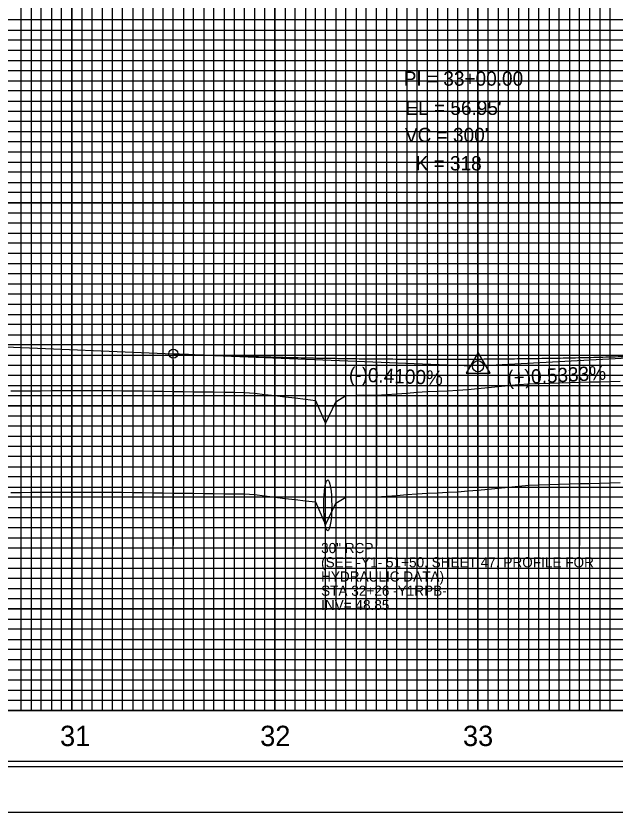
# Model space of a CAD drawing. Extents: x 2345490 to 2436403, y 465165 to 573888.
# Drawn here: x 2413967.8 to 2414262.8, y 549214.2 to 549606.1 of the extents above; entities that cross this region are included whole.
import ezdxf

# ---------------------------------------------------------------- set-up
doc = ezdxf.new("R2010")
doc.units = 0
for name, color, linetype in [('Old_Level_1', 7, 'Continuous'), ('Old_Level_18', 7, 'Continuous'), ('Old_Level_2', 7, 'Continuous'), ('Old_Level_3', 7, 'Continuous'), ('Old_Level_41', 7, 'Continuous'), ('Old_Level_42', 7, 'Continuous'), ('Old_Level_43', 7, 'Continuous'), ('Old_Level_50', 7, 'Continuous'), ('Old_Level_51', 7, 'Continuous'), ('Old_Level_57', 7, 'Continuous'), ('Old_Level_63', 7, 'Continuous')]:
    doc.layers.add(name, color=color, linetype=linetype)

msp = doc.modelspace()

# ---------------------------------------------------------------- linework, layer by layer
at = {"layer": 'Old_Level_1'}
msp.add_lwpolyline([(2413965.325, 549371.49325), (2413970.325, 549371.55975), (2413975.325, 549371.612), (2413980.325, 549371.625), (2413985.325, 549371.638), (2413990.325, 549371.651), (2413995.325, 549371.664), (2414000.325, 549371.692), (2414005.325, 549371.70775), (2414010.325, 549371.6715), (2414015.325, 549371.63525), (2414020.325, 549371.599), (2414025.325, 549371.56), (2414030.325, 549371.48125), (2414035.325, 549371.40225), (2414040.325, 549371.3235), (2414045.325, 549371.24475), (2414050.325, 549371.167), (2414055.325, 549371.105), (2414060.325, 549371.04275), (2414065.325, 549370.98075), (2414070.325, 549370.9185), (2414075.325, 549370.8565), (2414080.325, 549370.79425), (2414085.325, 549370.4365), (2414090.325, 549369.82675), (2414095.325, 549369.21725), (2414100.325, 549368.6075), (2414105.325, 549368.04075), (2414110.325, 549367.45775), (2414115.325, 549366.863), (2414120.325, 549355.51975), (2414125.325, 549366.207), (2414130.325, 549369.279), (2414135.325, 549369.47275), (2414140.325, 549369.3665), (2414145.325, 549369.42375), (2414150.325, 549369.7555), (2414155.325, 549370.0955), (2414160.325, 549370.45825), (2414165.325, 549370.821), (2414170.325, 549371.17375), (2414175.325, 549371.396), (2414180.325, 549371.61825), (2414185.325, 549371.8405), (2414190.325, 549372.24575), (2414195.325, 549372.71475), (2414200.325, 549373.184), (2414205.325, 549373.65325), (2414210.325, 549374.12225), (2414215.325, 549374.6765), (2414220.325, 549375.038), (2414225.325, 549375.217), (2414230.325, 549375.376), (2414235.325, 549375.535), (2414240.325, 549375.694), (2414245.325, 549375.85275), (2414250.325, 549375.96725), (2414255.325, 549376.051), (2414260.325, 549376.18375), (2414265.325, 549376.34775)], dxfattribs=at)
at = {"layer": 'Old_Level_18'}
msp.add_lwpolyline([(2415145.325, 550289.1715), (2413645.325, 550289.1715), (2413645.325, 549239.1715), (2415145.325, 549239.1715)], close=True, dxfattribs=at)
at = {"layer": 'Old_Level_2'}
for p, q in [((2413845.325, 549448.0215), (2414045.325, 549439.8215)), ((2414045.325, 549439.8215), (2414192.5775, 549433.784)), ((2414345.325, 549441.6715), (2414198.07125, 549433.81775))]:
    msp.add_line(p, q, dxfattribs=at)
msp.add_lwpolyline([(2414189.51925, 549430.2205), (2414201.26175, 549430.2205), (2414195.39075, 549440.34625)], close=True, dxfattribs=at)
for centre, radius in [((2414045.325, 549439.8215), 2.25), ((2414195.325, 549433.6715), 2.75), ((2414195.325, 549433.6715), 2.75)]:
    msp.add_circle(centre, radius, dxfattribs=at)
msp.add_spline([(2414045.325, 549439.8215), (2414051.325, 549439.581), (2414057.325, 549439.352), (2414063.325, 549439.13425), (2414069.325, 549438.928), (2414075.325, 549438.733), (2414081.325, 549438.54925), (2414087.325, 549438.37675), (2414093.325, 549438.2155), (2414099.325, 549438.06575), (2414105.325, 549437.9275), (2414111.325, 549437.80025), (2414117.325, 549437.6845), (2414123.325, 549437.58), (2414129.325, 549437.48675), (2414135.325, 549437.405), (2414141.325, 549437.33425), (2414147.325, 549437.275), (2414153.325, 549437.22725), (2414159.325, 549437.19075), (2414165.325, 549437.1655), (2414171.325, 549437.1515), (2414177.325, 549437.14875), (2414183.325, 549437.1575), (2414189.325, 549437.1775), (2414195.325, 549437.209), (2414201.325, 549437.2515), (2414207.325, 549437.3055), (2414213.325, 549437.37075), (2414219.325, 549437.4475), (2414225.325, 549437.5355), (2414231.325, 549437.63475), (2414237.325, 549437.74525), (2414243.325, 549437.867), (2414249.325, 549438.00025), (2414255.325, 549438.145), (2414261.325, 549438.30075), (2414267.325, 549438.468), (2414273.325, 549438.6465), (2414279.325, 549438.83625), (2414285.325, 549439.0375), (2414291.325, 549439.24975), (2414297.325, 549439.4735), (2414303.325, 549439.70875), (2414309.325, 549439.95525), (2414315.325, 549440.213), (2414321.325, 549440.482), (2414327.325, 549440.76225), (2414333.325, 549441.054), (2414339.325, 549441.357), (2414345.325, 549441.6715)], degree=3, dxfattribs=at)
at = {"layer": 'Old_Level_3'}
msp.add_ellipse((2414121.325, 549365.1715), major_axis=(0, 12.5), ratio=0.157426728, dxfattribs=at)
at = {"layer": 'Old_Level_41'}
msp.add_line((2415145.325, 549264.1715), (2413645.325, 549264.1715), dxfattribs=at)
for points in [[(2413970.325, 550289.1715), (2413970.325, 549264.1715), (2414020.325, 549264.1715), (2414020.325, 550289.1715)], [(2413995.325, 550289.1715), (2413995.325, 549264.1715), (2414045.325, 549264.1715), (2414045.325, 550289.1715)], [(2414070.325, 550289.1715), (2414070.325, 549264.1715), (2414120.325, 549264.1715), (2414120.325, 550289.1715)], [(2414095.325, 550289.1715), (2414095.325, 549264.1715), (2414145.325, 549264.1715), (2414145.325, 550289.1715)], [(2414170.325, 550289.1715), (2414170.325, 549264.1715), (2414220.325, 549264.1715), (2414220.325, 550289.1715)], [(2414195.325, 550289.1715), (2414195.325, 549264.1715), (2414245.325, 549264.1715), (2414245.325, 550289.1715)], [(2415145.325, 549589.1715), (2413645.325, 549589.1715), (2413645.325, 549539.1715), (2415145.325, 549539.1715)], [(2415145.325, 549514.1715), (2413645.325, 549514.1715), (2413645.325, 549564.1715), (2415145.325, 549564.1715)], [(2415145.325, 549489.1715), (2413645.325, 549489.1715), (2413645.325, 549439.1715), (2415145.325, 549439.1715)], [(2415145.325, 549389.1715), (2413645.325, 549389.1715), (2413645.325, 549339.1715), (2415145.325, 549339.1715)], [(2415145.325, 549314.1715), (2413645.325, 549314.1715), (2413645.325, 549364.1715), (2415145.325, 549364.1715)], [(2415145.325, 549289.1715), (2413645.325, 549289.1715)]]:
    msp.add_lwpolyline(points, dxfattribs=at)
at = {"layer": 'Old_Level_42'}
msp.add_lwpolyline([(2415145.325, 549414.1715), (2413645.325, 549414.1715), (2413645.325, 549464.1715), (2415145.325, 549464.1715)], dxfattribs=at)
at = {"layer": 'Old_Level_43'}
for points in [[(2413975.325, 550289.1715), (2413975.325, 549264.1715), (2413980.325, 549264.1715), (2413980.325, 550289.1715)], [(2413985.325, 550289.1715), (2413985.325, 549264.1715), (2413990.325, 549264.1715), (2413990.325, 550289.1715)], [(2414000.325, 550289.1715), (2414000.325, 549264.1715), (2414005.325, 549264.1715), (2414005.325, 550289.1715)], [(2414010.325, 550289.1715), (2414010.325, 549264.1715), (2414015.325, 549264.1715), (2414015.325, 550289.1715)], [(2414025.325, 550289.1715), (2414025.325, 549264.1715), (2414040.325, 549264.1715), (2414040.325, 550289.1715)], [(2414030.325, 550289.1715), (2414030.325, 549264.1715), (2414035.325, 549264.1715), (2414035.325, 550289.1715)], [(2414030.325, 550288.5715), (2414030.325, 549264.1715), (2414035.325, 549264.1715), (2414035.325, 550288.5715)], [(2414050.325, 550289.1715), (2414050.325, 549264.1715), (2414055.325, 549264.1715), (2414055.325, 550289.1715)], [(2414060.325, 550289.1715), (2414060.325, 549264.1715), (2414065.325, 549264.1715), (2414065.325, 550289.1715)], [(2414075.325, 550289.1715), (2414075.325, 549264.1715), (2414080.325, 549264.1715), (2414080.325, 550289.1715)], [(2414085.325, 550289.1715), (2414085.325, 549264.1715), (2414090.325, 549264.1715), (2414090.325, 550289.1715)], [(2414100.325, 550289.1715), (2414100.325, 549264.1715), (2414105.325, 549264.1715), (2414105.325, 550289.1715)], [(2414110.325, 550289.1715), (2414110.325, 549264.1715), (2414115.325, 549264.1715), (2414115.325, 550289.1715)], [(2414125.325, 550289.1715), (2414125.325, 549264.1715), (2414130.325, 549264.1715), (2414130.325, 550289.1715)], [(2414135.325, 550289.1715), (2414135.325, 549264.1715), (2414140.325, 549264.1715), (2414140.325, 550289.1715)], [(2414150.325, 550289.1715), (2414150.325, 549264.1715), (2414155.325, 549264.1715), (2414155.325, 550289.1715)], [(2414160.325, 550289.1715), (2414160.325, 549264.1715), (2414165.325, 549264.1715), (2414165.325, 550289.1715)], [(2414175.325, 550289.1715), (2414175.325, 549264.1715)], [(2414180.325, 550289.1715), (2414180.325, 549264.1715), (2414185.325, 549264.1715), (2414185.325, 550289.1715), (2414190.325, 550289.1715), (2414190.325, 549264.1715), (2414200.325, 549264.1715), (2414200.325, 550289.1715), (2414205.325, 550289.1715), (2414205.325, 549264.1715), (2414210.325, 549264.1715), (2414210.325, 550289.1715), (2414215.325, 550289.1715), (2414215.325, 549264.1715)], [(2414225.325, 549264.1715), (2414225.325, 550289.1715)], [(2414230.325, 550289.1715), (2414230.325, 549264.1715), (2414235.325, 549264.1715), (2414235.325, 550289.1715)], [(2414240.325, 550289.1715), (2414240.325, 549264.1715), (2414250.325, 549264.1715), (2414250.325, 550289.1715)], [(2414255.325, 550289.1715), (2414255.325, 549264.1715), (2414255.325, 549264.1715), (2414260.325, 549264.1715), (2414260.325, 550289.1715)], [(2415095.325, 549604.1715), (2413695.325, 549604.1715), (2413695.325, 549599.1715), (2415095.325, 549599.1715)], [(2415095.325, 549594.1715), (2413695.325, 549594.1715), (2413695.325, 549584.1715), (2415095.325, 549584.1715)], [(2415095.325, 549579.1715), (2413695.325, 549579.1715), (2413695.325, 549574.1715), (2415095.325, 549574.1715)], [(2415095.325, 549569.1715), (2413695.325, 549569.1715), (2413695.325, 549559.1715), (2415095.325, 549559.1715)], [(2415095.325, 549554.1715), (2413695.325, 549554.1715), (2413695.325, 549549.1715), (2415095.325, 549549.1715)], [(2415095.325, 549544.1715), (2413695.325, 549544.1715), (2413695.325, 549534.1715), (2415095.325, 549534.1715)], [(2415095.325, 549529.1715), (2413695.325, 549529.1715), (2413695.325, 549524.1715), (2415095.325, 549524.1715)], [(2415095.325, 549519.1715), (2413695.325, 549519.1715), (2413695.325, 549509.1715), (2415095.325, 549509.1715)], [(2415095.325, 549504.1715), (2413695.325, 549504.1715), (2413695.325, 549499.1715), (2415095.325, 549499.1715)], [(2415095.325, 549494.1715), (2413695.325, 549494.1715), (2413695.325, 549484.1715), (2415095.325, 549484.1715)], [(2415095.325, 549479.1715), (2413695.325, 549479.1715), (2413695.325, 549474.1715), (2415095.325, 549474.1715)], [(2415095.325, 549469.1715), (2413695.325, 549469.1715)], [(2413695.325, 549459.1715), (2415095.325, 549459.1715)], [(2415095.325, 549454.1715), (2413695.325, 549454.1715), (2413695.325, 549449.1715), (2415095.325, 549449.1715)], [(2415095.325, 549444.1715), (2413695.325, 549444.1715)], [(2413695.325, 549434.1715), (2415095.325, 549434.1715)], [(2415095.325, 549429.1715), (2413695.325, 549429.1715), (2413695.325, 549424.1715), (2415095.325, 549424.1715)], [(2415095.325, 549419.1715), (2413695.325, 549419.1715), (2413695.325, 549409.1715), (2415095.325, 549409.1715)], [(2415095.325, 549404.1715), (2413695.325, 549404.1715), (2413695.325, 549399.1715), (2415095.325, 549399.1715)], [(2415095.325, 549394.1715), (2413695.325, 549394.1715), (2413695.325, 549384.1715), (2415095.325, 549384.1715)], [(2415095.325, 549379.1715), (2413695.325, 549379.1715), (2413695.325, 549374.1715), (2415095.325, 549374.1715)], [(2415095.325, 549369.1715), (2413695.325, 549369.1715), (2413695.325, 549359.1715), (2415095.325, 549359.1715)], [(2415095.325, 549354.1715), (2413695.325, 549354.1715), (2413695.325, 549349.1715), (2415095.325, 549349.1715)], [(2415095.325, 549344.1715), (2413695.325, 549344.1715), (2413695.325, 549334.1715), (2415095.325, 549334.1715)], [(2415095.325, 549329.1715), (2413695.325, 549329.1715), (2413695.325, 549324.1715), (2415095.325, 549324.1715)], [(2415095.325, 549319.1715), (2413695.325, 549319.1715), (2413695.325, 549309.1715), (2415095.325, 549309.1715)], [(2415095.325, 549304.1715), (2413695.325, 549304.1715), (2413695.325, 549299.1715), (2415095.325, 549299.1715)], [(2415095.325, 549294.1715), (2413695.325, 549294.1715), (2413695.325, 549284.1715), (2415095.325, 549284.1715)], [(2415095.325, 549279.1715), (2413695.325, 549279.1715), (2413695.325, 549274.1715), (2415095.325, 549274.1715)], [(2415095.325, 549269.1715), (2413695.325, 549269.1715)]]:
    msp.add_lwpolyline(points, dxfattribs=at)
at = {"layer": 'Old_Level_50'}
msp.add_lwpolyline([(2415157.825, 550291.7215), (2413491.325, 550291.7215), (2413491.325, 549236.6215), (2415157.825, 549236.6215)], close=True, dxfattribs=at)
at = {"layer": 'Old_Level_51'}
msp.add_lwpolyline([(2415162.325, 550314.1715), (2413478.325, 550314.1715), (2413478.325, 549214.1715), (2415162.325, 549214.1715)], close=True, dxfattribs=at)
at = {"layer": 'Old_Level_57'}
for p, q in [((2413995.32475, 549264.27175), (2413995.32475, 549814.27175)), ((2413995.32475, 549264.17175), (2413995.32475, 549814.17175)), ((2414095.32475, 549264.27175), (2414095.32475, 549814.27175)), ((2414095.32475, 549264.27175), (2414095.32475, 549814.27175)), ((2414095.32475, 549264.17175), (2414095.32475, 549814.17175)), ((2414195.32475, 549264.27175), (2414195.32475, 549814.27175)), ((2414195.32475, 549264.17175), (2414195.32475, 549814.17175)), ((2410845.32525, 549564.17175), (2414495.32475, 549564.17175)), ((2410845.32525, 549514.17175), (2414495.32475, 549514.17175)), ((2410845.32525, 549464.17175), (2414495.32475, 549464.17175)), ((2410845.32525, 549414.17175), (2414495.32475, 549414.17175)), ((2410845.32525, 549364.17175), (2414495.32475, 549364.17175)), ((2410845.325, 549314.17175), (2414495.32475, 549314.17175)), ((2410845.32525, 549264.17175), (2414495.32475, 549264.17175))]:
    msp.add_line(p, q, dxfattribs=at)
at = {"layer": 'Old_Level_63'}
for p, q in [((2413995.325, 549450.3215), (2413995.325, 549570.28375)), ((2414045.325, 549445.6215), (2414045.325, 549570.28375)), ((2414095.325, 549441.7115), (2414095.325, 549570.28375)), ((2414145.325, 549439.0815), (2414145.325, 549570.28375)), ((2414195.325, 549438.2515), (2414195.325, 549570.28375)), ((2414245.325, 549438.6215), (2414245.325, 549570.28375)), ((2413995.325, 549438.6115), (2413995.325, 549345.366)), ((2414045.325, 549436.8915), (2414045.325, 549345.366)), ((2414095.325, 549435.5115), (2414095.325, 549345.366)), ((2414195.325, 549435.6315), (2414195.325, 549345.366)), ((2414245.325, 549437.1415), (2414245.325, 549345.366)), ((2414145.325, 549434.9615), (2414145.325, 549345.366)), ((2410895.325, 549264.1715), (2414450.7345, 549264.1715))]:
    msp.add_line(p, q, dxfattribs=at)
msp.add_lwpolyline([(2413965.325, 549421.49325), (2413970.325, 549421.55975), (2413975.325, 549421.612), (2413980.325, 549421.625), (2413985.325, 549421.638), (2413990.325, 549421.651), (2413995.325, 549421.664), (2414000.325, 549421.692), (2414005.325, 549421.70775), (2414010.325, 549421.6715), (2414015.325, 549421.63525), (2414020.325, 549421.599), (2414025.325, 549421.56), (2414030.325, 549421.48125), (2414035.325, 549421.40225), (2414040.325, 549421.3235), (2414045.325, 549421.24475), (2414050.325, 549421.167), (2414055.325, 549421.105), (2414060.325, 549421.04275), (2414065.325, 549420.98075), (2414070.325, 549420.9185), (2414075.325, 549420.8565), (2414080.325, 549420.79425), (2414085.325, 549420.4365), (2414090.325, 549419.82675), (2414095.325, 549419.21725), (2414100.325, 549418.6075), (2414105.325, 549418.04075), (2414110.325, 549417.45775), (2414115.325, 549416.863), (2414120.325, 549405.51975), (2414125.325, 549416.207), (2414130.325, 549419.279), (2414135.325, 549419.47275), (2414140.325, 549419.3665), (2414145.325, 549419.42375), (2414150.325, 549419.7555), (2414155.325, 549420.0955), (2414160.325, 549420.45825), (2414165.325, 549420.821), (2414170.325, 549421.17375), (2414175.325, 549421.396), (2414180.325, 549421.61825), (2414185.325, 549421.8405), (2414190.325, 549422.24575), (2414195.325, 549422.71475), (2414200.325, 549423.184), (2414205.325, 549423.65325), (2414210.325, 549424.12225), (2414215.325, 549424.6765), (2414220.325, 549425.038), (2414225.325, 549425.217), (2414230.325, 549425.376), (2414235.325, 549425.535), (2414240.325, 549425.694), (2414245.325, 549425.85275), (2414250.325, 549425.96725), (2414255.325, 549426.051), (2414260.325, 549426.18375), (2414265.325, 549426.34775)], dxfattribs=at)

# ---------------------------------------------------------------- texts
at = {"layer": 'Old_Level_1'}
for s, p in [('31', (2413989.551, 549246.6715)), ('32', (2414088.09925, 549246.6715)), ('33', (2414187.934, 549246.6715))]:
    msp.add_text(s, height=10.000001, dxfattribs=at).set_placement(p)
at = {"layer": 'Old_Level_2'}
for s, height, p in [('PI = 33+00.00', 7.0000005, (2414158.75875, 549571.7785)), ("EL = 56.95'", 7.0000005, (2414159.61625, 549557.38075)), ("VC = 300'", 7.000001, (2414159.3665, 549544.01975)), ('K = 318', 7.000001, (2414164.6245, 549530.087))]:
    msp.add_text(s, height=height, dxfattribs=at).set_placement(p)
for s, rotation, p in [('(-)0.4100%', 357.6521889, (2414131.65775, 549426.27325)), ('(+)0.5333%', 3.0528833, (2414209.9385, 549424.4365))]:
    msp.add_text(s, height=7.000001, rotation=rotation, dxfattribs=at).set_placement(p)
at = {"layer": 'Old_Level_3'}
for s, height, p in [('30" RCP', 4.999999, (2414118.07525, 549341.651)), ('(SEE -Y1- 51+50, SHEET 47, PROFILE FOR ', 4.9999995, (2414118.07525, 549334.651)), ('HYDRAULIC DATA)', 4.9999995, (2414118.07525, 549327.651)), ('STA 32+26 -Y1RPB-', 4.9999995, (2414118.07525, 549320.651)), ('INV= 48.85', 4.999999, (2414118.07525, 549313.651))]:
    msp.add_text(s, height=height, dxfattribs=at).set_placement(p)

doc.saveas('drawing.dxf')
